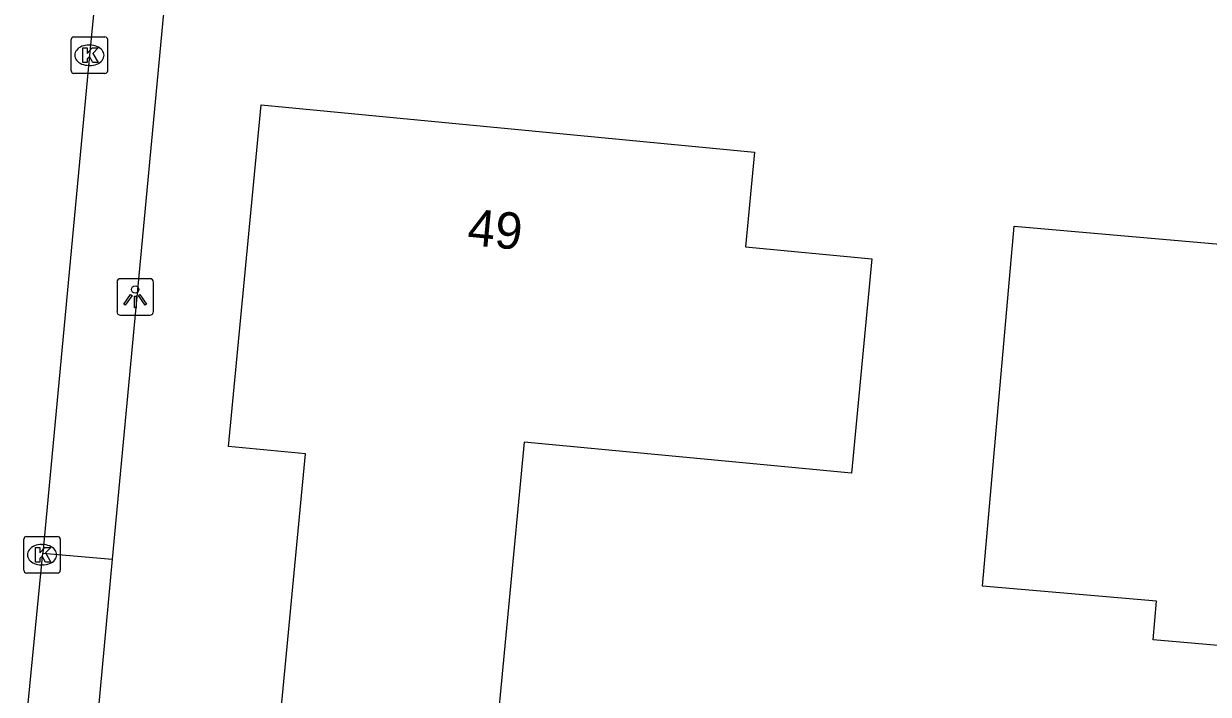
# Model space of a CAD drawing. Extents: x 162722 to 165099, y 384721 to 386283.
# Drawn here: x 163883.67 to 163916.12, y 385163.71 to 385182.08 of the extents above; entities that cross this region are included whole.
import ezdxf

# ---------------------------------------------------------------- set-up
doc = ezdxf.new("R2010")
doc.units = 0
for name, color, linetype in [('IMGEO_Kolk', 7, 'Continuous'), ('IMGEO_Lichtpunt', 7, 'Continuous'), ('IMGEO_Pand', 7, 'Continuous'), ('IMGEO_Pand_nummerreeks', 7, 'Continuous'), ('IMGEO_Parkeervlak_open', 7, 'Continuous'), ('IMGEO_Rijbaan_lokaal_open', 7, 'Continuous'), ('IMGEO_Voetpad_open', 7, 'Continuous')]:
    doc.layers.add(name, color=color, linetype=linetype)

msp = doc.modelspace()

# ---------------------------------------------------------------- linework, layer by layer
at = {"layer": 'IMGEO_Kolk'}
for p, q in [((163885.041, 385181.714), (163885.893, 385181.714)), ((163884.966, 385180.788), (163884.966, 385181.64)), ((163885.454, 385181.494), (163885.479, 385181.494)), ((163885.967, 385181.64), (163885.967, 385180.788)), ((163885.893, 385180.714), (163885.041, 385180.714)), ((163885.477, 385180.934), (163885.452, 385180.934)), ((163883.744, 385168.033), (163884.596, 385168.033)), ((163883.669, 385167.107), (163883.669, 385167.959)), ((163884.157, 385167.813), (163884.182, 385167.813)), ((163884.67, 385167.959), (163884.67, 385167.107)), ((163884.18, 385167.253), (163884.155, 385167.253)), ((163884.596, 385167.033), (163883.744, 385167.033))]:
    msp.add_line(p, q, dxfattribs=at)
for points in [[(163885.041, 385181.714), (163885.893, 385181.714)], [(163884.966, 385180.788), (163884.966, 385181.64)], [(163885.287, 385181.414), (163885.41, 385181.414), (163885.41, 385181.263), (163885.54, 385181.414), (163885.704, 385181.414), (163885.558, 385181.263), (163885.711, 385181.014), (163885.559, 385181.014), (163885.474, 385181.178), (163885.41, 385181.111), (163885.41, 385181.014), (163885.287, 385181.014), (163885.287, 385181.414)], [(163885.967, 385181.64), (163885.967, 385180.788)], [(163885.893, 385180.714), (163885.041, 385180.714)], [(163883.744, 385168.033), (163884.596, 385168.033)], [(163883.669, 385167.107), (163883.669, 385167.959)], [(163883.99, 385167.733), (163884.113, 385167.733), (163884.113, 385167.582), (163884.243, 385167.733), (163884.407, 385167.733), (163884.261, 385167.582), (163884.414, 385167.333), (163884.262, 385167.333), (163884.177, 385167.497), (163884.113, 385167.43), (163884.113, 385167.333), (163883.99, 385167.333), (163883.99, 385167.733)], [(163884.67, 385167.959), (163884.67, 385167.107)], [(163884.596, 385167.033), (163883.744, 385167.033)]]:
    msp.add_lwpolyline(points, dxfattribs=at)
for centre, start, end in [((163885.043, 385181.638), 91.552, 178.448), ((163885.043, 385181.638), 91.552, 178.448), ((163885.891, 385181.638), 1.552, 88.448), ((163885.891, 385181.638), 1.552, 88.448), ((163885.043, 385180.79), 181.552, 268.448), ((163885.043, 385180.79), 181.552, 268.448), ((163885.891, 385180.79), 271.552, 358.448), ((163885.891, 385180.79), 271.552, 358.448), ((163883.746, 385167.957), 91.552, 178.448), ((163883.746, 385167.957), 91.552, 178.448), ((163884.594, 385167.957), 1.552, 88.448), ((163884.594, 385167.957), 1.552, 88.448), ((163883.746, 385167.109), 181.552, 268.448), ((163883.746, 385167.109), 181.552, 268.448), ((163884.594, 385167.109), 271.552, 358.448), ((163884.594, 385167.109), 271.552, 358.448)]:
    msp.add_arc(centre, 0.0765, start, end, dxfattribs=at)
for centre, major_axis, ratio, start_param, end_param in [((163885.453, 385181.214), (-0.387, 0.002), 0.722429, 4.712389, 7.853982), ((163885.478, 385181.214), (-0.39, 0.002), 0.717154, 1.570796, 4.712389), ((163884.156, 385167.533), (-0.387, 0.002), 0.722429, 4.712389, 7.853982), ((163884.181, 385167.533), (-0.39, 0.002), 0.717154, 1.570796, 4.712389)]:
    msp.add_ellipse(centre, major_axis=major_axis, ratio=ratio, start_param=start_param, end_param=end_param, dxfattribs=at)
at = {"layer": 'IMGEO_Lichtpunt'}
for p, q in [((163886.223, 385174.998), (163886.223, 385174.191)), ((163886.223, 385174.998), (163886.223, 385174.191)), ((163887.125, 385175.093), (163886.317, 385175.093)), ((163887.125, 385175.093), (163886.317, 385175.093)), ((163887.219, 385174.191), (163887.219, 385174.998)), ((163887.219, 385174.191), (163887.219, 385174.998)), ((163886.317, 385174.097), (163887.125, 385174.097)), ((163886.317, 385174.097), (163887.125, 385174.097))]:
    msp.add_line(p, q, dxfattribs=at)
for points in [[(163886.597, 385174.662), (163886.636, 385174.634), (163886.448, 385174.372), (163886.41, 385174.399), (163886.597, 385174.662)], [(163886.699, 385174.614), (163886.746, 385174.614), (163886.746, 385174.292), (163886.699, 385174.292), (163886.699, 385174.614)], [(163886.809, 385174.634), (163886.847, 385174.661), (163887.034, 385174.399), (163886.995, 385174.371), (163886.809, 385174.634)]]:
    msp.add_lwpolyline(points, dxfattribs=at)
msp.add_circle((163886.722, 385174.796), 0.0994, dxfattribs=at)
for centre, start, end in [((163886.317, 385174.998), 90, 180), ((163886.317, 385174.998), 90, 180), ((163887.125, 385174.998), 0, 90), ((163887.125, 385174.998), 0, 90), ((163886.317, 385174.191), 180, 270), ((163886.317, 385174.191), 180, 270), ((163887.125, 385174.191), 270, 0), ((163887.125, 385174.191), 270, 360)]:
    msp.add_arc(centre, 0.0946, start, end, dxfattribs=at)
at = {"layer": 'IMGEO_Pand'}
for points in [[(163890.574, 385161.758), (163891.389, 385170.298), (163889.281, 385170.499), (163890.174, 385179.851), (163903.687, 385178.562), (163903.44, 385175.97), (163906.902, 385175.64), (163906.342, 385169.766), (163902.88, 385170.096), (163897.377, 385170.621), (163896.477, 385161.194), (163895.552, 385161.282), (163890.574, 385161.758)], [(163909.931, 385166.677), (163910.359, 385171.554), (163910.796, 385176.534), (163919.046, 385175.81), (163919.167, 385177.18), (163924.469, 385176.715), (163924.032, 385171.735), (163923.391, 385164.434), (163914.604, 385165.205), (163914.696, 385166.259), (163909.931, 385166.677)]]:
    msp.add_lwpolyline(points, dxfattribs=at)
at = {"layer": 'IMGEO_Parkeervlak_open'}
msp.add_lwpolyline([(163887.467, 385182.077), (163886.089, 385167.412)], dxfattribs=at)
msp.add_arc((163891.244, 385181.764), 3.79, 80.5457, 175.2655, dxfattribs=at)
at = {"layer": 'IMGEO_Rijbaan_lokaal_open'}
for points in [[(163885.575, 385182.33), (163885.467, 385181.214), (163884.19, 385167.579)], [(163883.667, 385162.254), (163884.19, 385167.579)]]:
    msp.add_lwpolyline(points, dxfattribs=at)
at = {"layer": 'IMGEO_Voetpad_open'}
for points in [[(163884.19, 385167.579), (163886.089, 385167.412)], [(163886.089, 385167.412), (163885.6, 385162.073)]]:
    msp.add_lwpolyline(points, dxfattribs=at)

# ---------------------------------------------------------------- texts
at = {"layer": 'IMGEO_Pand_nummerreeks'}
msp.add_text('49', height=1, rotation=354.5512, dxfattribs=at).set_placement((163895.796, 385176.02))

doc.saveas('drawing.dxf')
